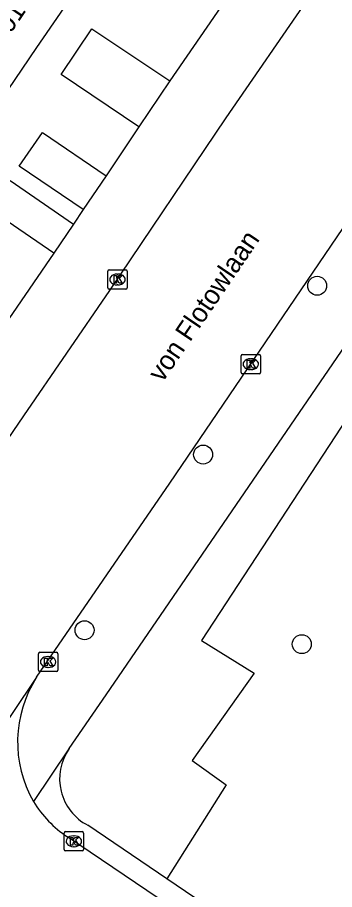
# Model space of a CAD drawing. Extents: x 159040 to 160094, y 381214 to 382518.
# Drawn here: x 159818.08 to 159834.44, y 382008.54 to 382053.57 of the extents above; entities that cross this region are included whole.
import ezdxf

# ---------------------------------------------------------------- set-up
doc = ezdxf.new("R2010")
doc.units = 0
for name, color, linetype in [('IMGEO_Boom', 7, 'Continuous'), ('IMGEO_Groenvoorziening', 7, 'Continuous'), ('IMGEO_Kolk', 7, 'Continuous'), ('IMGEO_Openbare_ruimte_label', 7, 'Continuous'), ('IMGEO_Pand', 7, 'Continuous'), ('IMGEO_Pand_nummerreeks', 7, 'Continuous'), ('IMGEO_Rijbaan_lokaal_gesloten', 7, 'Continuous'), ('IMGEO_Rijbaan_lokaal_open', 7, 'Continuous'), ('IMGEO_Voetpad_open', 7, 'Continuous')]:
    doc.layers.add(name, color=color, linetype=linetype)

msp = doc.modelspace()

# ---------------------------------------------------------------- linework, layer by layer
at = {"layer": 'IMGEO_Boom'}
for centre in [(159833.548, 382039.721), (159827.662, 382031.003), (159821.548, 382021.934), (159832.755, 382021.215)]:
    msp.add_circle(centre, 0.489, dxfattribs=at)
at = {"layer": 'IMGEO_Groenvoorziening'}
msp.add_lwpolyline([(159841.818, 382037.954), (159839.477, 382039.6), (159827.582, 382021.408), (159830.304, 382019.724), (159827.09, 382015.214), (159828.852, 382013.945), (159825.792, 382009.095)], dxfattribs=at)
at = {"layer": 'IMGEO_Kolk'}
for p, q in [((159822.745, 382039.62), (159822.745, 382040.472)), ((159822.82, 382040.546), (159823.672, 382040.546)), ((159823.233, 382040.326), (159823.258, 382040.326)), ((159823.746, 382040.472), (159823.746, 382039.62)), ((159823.256, 382039.766), (159823.231, 382039.766)), ((159823.672, 382039.546), (159822.82, 382039.546)), ((159829.698, 382036.17), (159830.55, 382036.17)), ((159829.623, 382035.244), (159829.623, 382036.096)), ((159830.111, 382035.95), (159830.136, 382035.95)), ((159830.624, 382036.096), (159830.624, 382035.244)), ((159830.134, 382035.39), (159830.109, 382035.39)), ((159830.55, 382035.17), (159829.698, 382035.17)), ((159819.166, 382019.87), (159819.166, 382020.722)), ((159819.241, 382020.796), (159820.093, 382020.796)), ((159819.654, 382020.576), (159819.679, 382020.576)), ((159820.167, 382020.722), (159820.167, 382019.87)), ((159819.677, 382020.016), (159819.652, 382020.016)), ((159820.093, 382019.796), (159819.241, 382019.796)), ((159820.493, 382010.612), (159820.493, 382011.464)), ((159820.568, 382011.538), (159821.42, 382011.538)), ((159821.494, 382011.464), (159821.494, 382010.612)), ((159820.981, 382011.318), (159821.006, 382011.318)), ((159821.42, 382010.538), (159820.568, 382010.538)), ((159821.004, 382010.758), (159820.979, 382010.758))]:
    msp.add_line(p, q, dxfattribs=at)
for points in [[(159822.745, 382039.62), (159822.745, 382040.472)], [(159822.82, 382040.546), (159823.672, 382040.546)], [(159823.066, 382040.246), (159823.189, 382040.246), (159823.189, 382040.095), (159823.319, 382040.246), (159823.483, 382040.246), (159823.337, 382040.095), (159823.49, 382039.846), (159823.338, 382039.846), (159823.253, 382040.01), (159823.189, 382039.943), (159823.189, 382039.846), (159823.066, 382039.846), (159823.066, 382040.246)], [(159823.746, 382040.472), (159823.746, 382039.62)], [(159823.672, 382039.546), (159822.82, 382039.546)], [(159829.698, 382036.17), (159830.55, 382036.17)], [(159829.623, 382035.244), (159829.623, 382036.096)], [(159829.944, 382035.87), (159830.067, 382035.87), (159830.067, 382035.719), (159830.197, 382035.87), (159830.361, 382035.87), (159830.215, 382035.719), (159830.368, 382035.47), (159830.216, 382035.47), (159830.131, 382035.634), (159830.067, 382035.567), (159830.067, 382035.47), (159829.944, 382035.47), (159829.944, 382035.87)], [(159830.624, 382036.096), (159830.624, 382035.244)], [(159830.55, 382035.17), (159829.698, 382035.17)], [(159819.166, 382019.87), (159819.166, 382020.722)], [(159819.241, 382020.796), (159820.093, 382020.796)], [(159819.487, 382020.496), (159819.61, 382020.496), (159819.61, 382020.345), (159819.74, 382020.496), (159819.904, 382020.496), (159819.758, 382020.345), (159819.911, 382020.096), (159819.759, 382020.096), (159819.674, 382020.26), (159819.61, 382020.193), (159819.61, 382020.096), (159819.487, 382020.096), (159819.487, 382020.496)], [(159820.167, 382020.722), (159820.167, 382019.87)], [(159820.093, 382019.796), (159819.241, 382019.796)], [(159820.493, 382010.612), (159820.493, 382011.464)], [(159820.568, 382011.538), (159821.42, 382011.538)], [(159821.494, 382011.464), (159821.494, 382010.612)], [(159820.814, 382011.238), (159820.937, 382011.238), (159820.937, 382011.087), (159821.067, 382011.238), (159821.231, 382011.238), (159821.085, 382011.087), (159821.238, 382010.838), (159821.086, 382010.838), (159821.001, 382011.002), (159820.937, 382010.935), (159820.937, 382010.838), (159820.814, 382010.838), (159820.814, 382011.238)], [(159821.42, 382010.538), (159820.568, 382010.538)]]:
    msp.add_lwpolyline(points, dxfattribs=at)
for centre, start, end in [((159822.822, 382040.47), 91.552, 178.448), ((159822.822, 382040.47), 91.552, 178.448), ((159823.67, 382040.47), 1.552, 88.448), ((159823.67, 382040.47), 1.552, 88.448), ((159822.822, 382039.622), 181.552, 268.448), ((159822.822, 382039.622), 181.552, 268.448), ((159823.67, 382039.622), 271.552, 358.448), ((159823.67, 382039.622), 271.552, 358.448), ((159829.7, 382036.094), 91.552, 178.448), ((159829.7, 382036.094), 91.552, 178.448), ((159830.548, 382036.094), 1.552, 88.448), ((159830.548, 382036.094), 1.552, 88.448), ((159829.7, 382035.246), 181.552, 268.448), ((159829.7, 382035.246), 181.552, 268.448), ((159830.548, 382035.246), 271.552, 358.448), ((159830.548, 382035.246), 271.552, 358.448), ((159819.243, 382020.72), 91.552, 178.448), ((159819.243, 382020.72), 91.552, 178.448), ((159820.091, 382020.72), 1.552, 88.448), ((159820.091, 382020.72), 1.552, 88.448), ((159819.243, 382019.872), 181.552, 268.448), ((159819.243, 382019.872), 181.552, 268.448), ((159820.091, 382019.872), 271.552, 358.448), ((159820.091, 382019.872), 271.552, 358.448), ((159820.57, 382011.462), 91.552, 178.448), ((159820.57, 382011.462), 91.552, 178.448), ((159821.418, 382011.462), 1.552, 88.448), ((159821.418, 382011.462), 1.552, 88.448), ((159820.57, 382010.614), 181.552, 268.448), ((159820.57, 382010.614), 181.552, 268.448), ((159821.418, 382010.614), 271.552, 358.448), ((159821.418, 382010.614), 271.552, 358.448)]:
    msp.add_arc(centre, 0.0765, start, end, dxfattribs=at)
for centre, major_axis, ratio, start_param, end_param in [((159823.232, 382040.046), (-0.387, 0.002), 0.722429, 4.712389, 7.853982), ((159823.257, 382040.046), (-0.39, 0.002), 0.717154, 1.570796, 4.712389), ((159830.11, 382035.67), (-0.387, 0.002), 0.722429, 4.712389, 7.853982), ((159830.135, 382035.67), (-0.39, 0.002), 0.717154, 1.570796, 4.712389), ((159819.653, 382020.296), (-0.387, 0.002), 0.722429, 4.712389, 7.853982), ((159819.678, 382020.296), (-0.39, 0.002), 0.717154, 1.570796, 4.712389), ((159820.98, 382011.038), (-0.387, 0.002), 0.722429, 4.712389, 7.853982), ((159821.005, 382011.038), (-0.39, 0.002), 0.717154, 1.570796, 4.712389)]:
    msp.add_ellipse(centre, major_axis=major_axis, ratio=ratio, start_param=start_param, end_param=end_param, dxfattribs=at)
at = {"layer": 'IMGEO_Pand'}
msp.add_lwpolyline([(159826.227, 382059.538), (159826.142, 382059.414), (159825.316, 382059.975), (159824.739, 382060.367), (159820.281, 382053.801), (159819.074, 382052.022), (159814.552, 382045.361), (159815.13, 382044.969), (159815.955, 382044.408), (159815.871, 382044.284)], dxfattribs=at)
at = {"layer": 'IMGEO_Rijbaan_lokaal_gesloten'}
for points in [[(159819.074, 382019.506), (159825.954, 382029.527), (159841.353, 382052.223), (159847.883, 382061.829), (159854.072, 382070.925), (159862.598, 382083.443), (159868.567, 382092.381), (159869.087, 382093.133)], [(159791.344, 381993.087), (159802.288, 382009.317), (159818.42, 382032.999), (159822.855, 382039.477), (159828.845, 382048.385), (159833.177, 382054.678), (159834.973, 382057.325)], [(159819.074, 382019.506), (159810.303, 382006.431)]]:
    msp.add_lwpolyline(points, dxfattribs=at)
at = {"layer": 'IMGEO_Rijbaan_lokaal_open'}
for points in [[(159830.305, 382056.632), (159825.942, 382050.294)], [(159824.347, 382047.933), (159820.339, 382050.632), (159821.921, 382052.981), (159825.942, 382050.294)], [(159825.942, 382050.294), (159824.347, 382047.933)], [(159824.347, 382047.933), (159822.669, 382045.388)], [(159821.48, 382043.662), (159818.179, 382045.891), (159819.382, 382047.636), (159822.669, 382045.388)], [(159819.96, 382041.41), (159816.667, 382043.653), (159817.707, 382045.159), (159820.972, 382042.904)], [(159822.669, 382045.388), (159821.48, 382043.662)], [(159821.48, 382043.662), (159820.972, 382042.904)], [(159820.972, 382042.904), (159819.96, 382041.41)], [(159819.96, 382041.41), (159815.719, 382035.224)], [(159851.121, 381990.645), (159820.662, 382011.262)]]:
    msp.add_lwpolyline(points, dxfattribs=at)
for centre, radius, start, end in [((159824.284, 382016.16), 6.192, 147.2888, 209.7484), ((159824.068, 382016.291), 6.074, 211.8375, 235.8896)]:
    msp.add_arc(centre, radius, start, end, dxfattribs=at)
at = {"layer": 'IMGEO_Voetpad_open'}
for points in [[(159820.749, 382015.819), (159822.657, 382018.602), (159839.781, 382043.611)], [(159820.749, 382015.819), (159820.74, 382015.816), (159818.908, 382013.087)], [(159825.792, 382009.095), (159821.714, 382011.863)], [(159836.487, 382001.834), (159825.792, 382009.095)]]:
    msp.add_lwpolyline(points, dxfattribs=at)
msp.add_arc((159822.96, 382014.263), 2.704, 144.851, 242.5662, dxfattribs=at)

# ---------------------------------------------------------------- texts
at = {"layer": 'IMGEO_Openbare_ruimte_label'}
msp.add_text('von Flotowlaan', height=1, rotation=55.8014, dxfattribs=at).set_placement((159825.564, 382034.689))
at = {"layer": 'IMGEO_Pand_nummerreeks'}
msp.add_text('36/G01-48', height=1, rotation=55.8442, dxfattribs=at).set_placement((159816.089, 382050.294))

doc.saveas('drawing.dxf')
